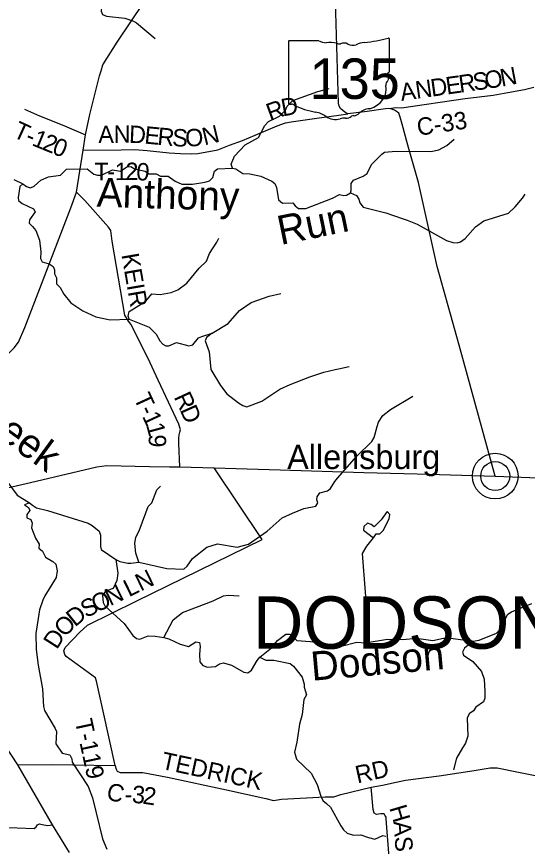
# Model space of a CAD drawing. Extents: x 1525783 to 1900577, y 218250 to 627376.
# Drawn here: x 1598231 to 1607023, y 434875 to 449155 of the extents above; entities that cross this region are included whole.
import ezdxf

# ---------------------------------------------------------------- set-up
doc = ezdxf.new("R2010")
doc.units = 0
for name, color, linetype in [('GM_X_County_Road', 7, 'Continuous'), ('GM_X_County_Road_Text', 7, 'Continuous'), ('GM_X_Minor_Lake', 7, 'Continuous'), ('GM_X_Minor_River', 7, 'Continuous'), ('GM_X_Minor_River_Text', 7, 'Continuous'), ('GM_X_State_Location', 7, 'Continuous'), ('GM_X_State_Route', 7, 'Continuous'), ('GM_X_State_Shield', 7, 'Continuous'), ('GM_X_Township_Road', 7, 'Continuous'), ('GM_X_Township_Road_Text', 7, 'Continuous'), ('GM_X_Township_ROW', 7, 'Continuous'), ('GM_X_Township_Text', 7, 'Continuous'), ('GM_X_Unincorporated', 7, 'Continuous'), ('GM_X_Unincorporated_Location', 7, 'Continuous'), ('GM_X_Unincorporated_Text', 7, 'Continuous'), ('GM_X_US_Route', 7, 'Continuous')]:
    doc.layers.add(name, color=color, linetype=linetype)

msp = doc.modelspace()

# ---------------------------------------------------------------- linework, layer by layer
at = {"layer": 'GM_X_County_Road'}
for points in [[(1604656, 447571), (1604747, 447591), (1604859, 447583), (1605950, 447747), (1606436, 447804), (1606687, 447847), (1606974, 447901), (1607131, 447943)], [(1599141, 434773), (1598849, 435246), (1598250, 436280), (1597922, 436780), (1597887, 436859), (1597850, 436949), (1597832, 437228), (1597818, 437778), (1597806, 438223), (1597791, 438301), (1597726, 438505), (1597532, 439097), (1597330, 439444), (1596730, 440250), (1596575, 440459), (1596564, 440535), (1596561, 440732)], [(1598250, 436280), (1598831, 436282), (1599925, 436267), (1599929, 436261), (1599944, 436207), (1599960, 436170), (1600011, 436146), (1600120, 436148), (1600404, 436146), (1600828, 436066), (1601845, 435847), (1602520, 435700), (1602654, 435668), (1602790, 435688), (1603542, 435731), (1603693, 435731), (1603811, 435766), (1604334, 435893), (1604527, 435928), (1604764, 435981), (1604925, 436013), (1605503, 436091), (1605844, 436142), (1606109, 436184), (1606381, 436227), (1606501, 436225), (1606872, 436152), (1607702, 435988)]]:
    msp.add_lwpolyline(points, dxfattribs=at)
at = {"layer": 'GM_X_Minor_Lake'}
for points in [[(1604377, 440185), (1604418, 440252), (1604485, 440255), (1604542, 440312), (1604643, 440515), (1604655, 440586), (1604608, 440637), (1604509, 440493), (1604385, 440375), (1604333, 440414), (1604271, 440435), (1604206, 440382), (1604203, 440318)], [(1604203, 440318), (1604377, 440185)]]:
    msp.add_lwpolyline(points, dxfattribs=at)
at = {"layer": 'GM_X_Minor_River'}
for points in [[(1598140, 449726), (1598194, 449685), (1598250, 449688), (1598375, 449730), (1598484, 449792), (1598859, 449789), (1598997, 449771), (1599120, 449741), (1599577, 449819), (1599651, 449817), (1599702, 449760), (1599715, 449596), (1599687, 449250), (1599712, 449191), (1599781, 449164), (1600097, 449130), (1600241, 449079), (1600294, 449048), (1600618, 448780)], [(1601946, 446547), (1601922, 446618), (1601982, 446755), (1602166, 446946), (1602393, 447073), (1602506, 447281), (1602568, 447348), (1602754, 447441), (1602862, 447545), (1602891, 447613), (1602985, 447709), (1603415, 447868), (1603612, 447919)], [(1603976, 446120), (1603991, 446164), (1603989, 446286), (1604028, 446342), (1604194, 446409), (1604267, 446456), (1604340, 446609), (1604515, 446788), (1604566, 446821), (1604756, 446840), (1605363, 446835), (1605500, 446863), (1605638, 446936), (1605760, 447046)], [(1598186, 446352), (1598341, 446277), (1598400, 446230), (1598470, 446209), (1598533, 446240), (1598651, 446342), (1598778, 446396), (1598985, 446426), (1599089, 446532), (1599444, 446534), (1599562, 446442), (1599622, 446425), (1599690, 446427), (1599884, 446520), (1600022, 446498), (1600130, 446572), (1600200, 446575), (1600259, 446533), (1600443, 446494), (1600510, 446451), (1600634, 446449), (1600708, 446409), (1600840, 446407), (1600961, 446324), (1601076, 446272), (1601258, 446271), (1601435, 446302), (1601495, 446313), (1601554, 446328), (1601609, 446385), (1601639, 446497), (1601690, 446536), (1601946, 446547), (1602006, 446534), (1602127, 446458), (1602247, 446450), (1602435, 446408), (1602623, 446321), (1602675, 446282), (1602704, 446215), (1602740, 446000), (1602809, 445947), (1602986, 445952), (1603025, 445901), (1603084, 445852), (1603212, 445855), (1603666, 446032), (1603787, 446094), (1603861, 446074), (1603911, 446081), (1603976, 446120), (1604084, 446076), (1604123, 446015), (1604140, 445953), (1604194, 445878), (1604585, 445779), (1604882, 445673), (1604956, 445652), (1605123, 445585), (1605629, 445301), (1605740, 445265), (1605816, 445262), (1605869, 445279), (1605954, 445339), (1606132, 445538), (1606272, 445638), (1606699, 445775), (1606813, 445879), (1606936, 446033), (1606987, 446100)], [(1598341, 446277), (1598286, 446232), (1598259, 446042), (1598266, 445990), (1598325, 445937), (1598524, 445849), (1598549, 445798), (1598454, 445658), (1598449, 445598), (1598506, 445541), (1598563, 445475), (1598626, 445308), (1598651, 445105), (1598641, 444995), (1598674, 444936), (1598789, 444902), (1598861, 444853), (1598882, 444800), (1598882, 444730), (1598917, 444661), (1598917, 444555), (1598984, 444492), (1599042, 444379), (1599164, 444230), (1599374, 444094), (1599594, 443986), (1599844, 443937), (1600171, 443950), (1600515, 443813), (1600635, 443689), (1600699, 443575), (1600750, 443518), (1600802, 443487), (1600852, 443490), (1600983, 443548), (1601198, 443492), (1601265, 443509), (1601363, 443626), (1601420, 443649), (1601595, 443708), (1601873, 443875), (1602069, 444098), (1602270, 444233), (1602580, 444343), (1602779, 444390)], [(1600171, 443950), (1600152, 444002), (1600171, 444082), (1600453, 444261), (1600557, 444384), (1600703, 444373), (1600892, 444408), (1601005, 444456), (1601162, 444569), (1601371, 444826), (1601497, 444948), (1601553, 445077), (1601675, 445275), (1601712, 445343)], [(1601595, 443708), (1601502, 443633), (1601478, 443575), (1601547, 443386), (1601574, 443083), (1601739, 442809), (1601849, 442663), (1602052, 442507), (1602124, 442464), (1602196, 442442), (1602454, 442540), (1602764, 442741), (1602938, 442826), (1603277, 442958), (1603522, 443038), (1603716, 443080), (1603774, 443093), (1603955, 443134)], [(1604345, 441843), (1604386, 441910), (1604437, 442101), (1604459, 442175), (1604533, 442292), (1604665, 442394), (1605050, 442622)], [(1598061, 441163), (1598241, 440918), (1598451, 440786), (1598505, 440745), (1598572, 440699), (1598766, 440654), (1599461, 440435), (1599530, 440400), (1599653, 440299), (1599678, 440231), (1599676, 440034), (1599689, 439984), (1599937, 439811), (1600010, 439778), (1600148, 439747), (1600198, 439750), (1600333, 439768), (1600815, 439655), (1601110, 439646), (1601169, 439699), (1601261, 439828), (1601505, 440026), (1601689, 440082), (1602030, 440026), (1602223, 440079), (1602542, 440302), (1602802, 440527), (1602982, 440612), (1603176, 440693), (1603381, 440730), (1603416, 440789), (1603397, 440839), (1603406, 440891), (1603453, 440957), (1603582, 440996), (1603633, 441034), (1603711, 441154), (1603752, 441212), (1604090, 441589), (1604345, 441843)], [(1600333, 439768), (1600283, 439923), (1600268, 440088), (1600284, 440196), (1600340, 440307), (1600454, 440618), (1600496, 440723), (1600559, 440790), (1600647, 441009), (1600710, 441072)], [(1598451, 440786), (1598369, 440753), (1598438, 440708), (1598457, 440657), (1598406, 440588), (1598409, 440530), (1598478, 440503), (1598497, 440436), (1598488, 440358), (1598557, 440181), (1598619, 440077), (1598614, 440009), (1598679, 439958), (1598729, 439851), (1598854, 439778), (1598905, 439731), (1598932, 439619), (1598913, 439503), (1598717, 439190), (1598684, 439110), (1598623, 438947), (1598560, 438539), (1598569, 438265), (1598600, 437997), (1598679, 437585), (1598694, 437280), (1598714, 437214), (1598897, 436902), (1598916, 436850), (1598909, 436643), (1599016, 436477), (1599148, 436451), (1599184, 436380), (1599189, 436326), (1599463, 435906), (1599539, 435710), (1599603, 435455), (1599707, 435008), (1599782, 434830)], [(1604231, 438376), (1604280, 438417), (1604266, 438874), (1604234, 439251), (1604186, 439914), (1604258, 440042), (1604377, 440185)], [(1599937, 439811), (1599973, 439576), (1599956, 439452), (1599896, 439315), (1599763, 439265), (1599711, 439194), (1599719, 439074), (1599752, 439015), (1599827, 438945), (1600083, 438714), (1600234, 438507), (1600297, 438452), (1600353, 438443), (1600498, 438499), (1600619, 438496), (1600766, 438470), (1600850, 438446), (1601045, 438353), (1601188, 438318), (1601314, 438398), (1601380, 438385), (1601393, 438314), (1601378, 438186), (1601384, 438054), (1601437, 437991), (1601517, 437959), (1601657, 437973), (1601722, 438018), (1601790, 438035), (1601932, 437996), (1602144, 437874), (1602212, 437861), (1602275, 437906), (1602372, 438074), (1602415, 438130), (1602618, 438294), (1602719, 438417), (1602865, 438526), (1602933, 438525), (1603055, 438419), (1603290, 438403), (1603817, 438323), (1604087, 438392), (1604231, 438376), (1604618, 438439), (1604875, 438436), (1605122, 438458), (1605192, 438445), (1605397, 438419), (1605578, 438456), (1605701, 438456), (1606088, 438405), (1606193, 438425), (1606492, 438546), (1606541, 438599), (1606688, 438869), (1606747, 438914), (1606886, 438969), (1607102, 439058)], [(1600766, 438470), (1600926, 438777), (1601088, 438899), (1601613, 439102), (1601791, 439185), (1601881, 439197), (1602063, 439186)], [(1606088, 438405), (1605938, 438289), (1605907, 438217), (1605926, 438165), (1606086, 438058), (1606235, 437885), (1606277, 437752), (1606293, 437539), (1606291, 437425), (1606268, 437361), (1606138, 437270), (1606095, 437208), (1606020, 437157), (1605985, 437084), (1605999, 436773), (1605959, 436650), (1605906, 436574), (1605802, 436394), (1605753, 436194)], [(1602415, 438130), (1602520, 438080), (1602659, 438079), (1602938, 438024), (1602995, 437977), (1603144, 437786), (1603180, 437669), (1603181, 437613), (1603219, 437482), (1603174, 437405), (1603145, 437145), (1603102, 436977), (1603052, 436671), (1603017, 436498), (1603051, 436377), (1603303, 436138), (1603404, 435942), (1603465, 435740), (1603503, 435664), (1603567, 435612), (1603636, 435551), (1603812, 435231), (1603859, 435160), (1603922, 435103), (1604028, 435067), (1604154, 435077), (1604289, 435026), (1604397, 434998), (1604534, 435062), (1604586, 435053)]]:
    msp.add_lwpolyline(points, dxfattribs=at)
at = {"layer": 'GM_X_State_Route'}
for points in [[(1598032, 443299), (1598047, 443312), (1598187, 443454), (1598266, 443550), (1598374, 443805), (1599162, 445865), (1599261, 446133), (1599379, 446856), (1599419, 447123), (1599491, 447471), (1599661, 448138), (1599686, 448221), (1599717, 448324), (1599960, 448713), (1600423, 449399), (1600962, 450395), (1601132, 450727), (1601490, 451381), (1601756, 451887), (1601829, 452048), (1601963, 452553), (1602149, 453291), (1602159, 453333)], [(1604869, 447305), (1604836, 447423), (1604810, 447491), (1604785, 447513), (1604733, 447545), (1604656, 447571), (1604578, 447569), (1604265, 447524), (1603934, 447483), (1603897, 447501), (1603854, 447533), (1603809, 447575), (1603781, 447616), (1603772, 447668), (1603725, 449227), (1603679, 450849), (1603664, 451140), (1603643, 451520), (1603574, 452244)], [(1605846, 443500), (1605472, 444852), (1605151, 446303), (1604963, 446942), (1604870, 447302), (1604869, 447305)], [(1606469, 441248), (1605846, 443500)]]:
    msp.add_lwpolyline(points, dxfattribs=at)
at = {"layer": 'GM_X_State_Shield'}
for p, q in [((1602910, 448721), (1602910, 447664)), ((1603436, 448739), (1602927, 448739)), ((1604650, 448213), (1604650, 448765)), ((1604650, 448213), (1604650, 448213))]:
    msp.add_line(p, q, dxfattribs=at)
for centre, major_axis, start_param, end_param in [((1602930, 448723), (20.2, 0), 1.712693, 3.28349), ((1603558, 448862), (196, 0), 4.042523, 4.731795), ((1603623, 448146), (702, 0), 1.404758, 1.657858), ((1603782, 448729), (56.4, 0), 3.836095, 5.185415), ((1603865, 448607), (117, 0), 0.950623, 2.079405), ((1604016, 448774), (141, 0), 4.081561, 5.145723), ((1604265, 448417), (371, 0), 1.699011, 2.107814), ((1604030, 450180), (1845, 0), 4.814394, 5.042369), ((1604631, 448768), (19.4, 0), 6.141152, 7.989035), ((1604645, 448172), (30, 0), 1.883978, 3.671073), ((1604455, 448102), (180, 0), 5.934695, 6.695948), ((1604629, 448211), (20.7, 0), 5.05454, 6.418171), ((1604133, 447911), (462, 0), 5.101752, 6.440018), ((1604719, 447981), (131, 0), 2.387724, 3.262537), ((1602930, 447662), (20.3, 0), 3.00124, 4.508301), ((1602933, 447770), (155, 0), 4.665946, 4.897461), ((1602965, 447603), (56, 0), 0.519207, 1.627899), ((1603671, 448553), (1333, 0), 4.195997, 4.488961), ((1604328, 447368), (253, 0), 1.647645, 2.488434), ((1603274, 447190), (417, 0), 0.823519, 1.323587), ((1603725, 447598), (265, 0), 4.026481, 4.996735), ((1603878, 447233), (217, 0), 1.495662, 1.94098), ((1603897, 447519), (141, 0), 4.691044, 5.507374), ((1604025, 447417), (39.7, 0), 1.147584, 2.315152), ((1604008, 447562), (149, 0), 4.937069, 5.64225)]:
    msp.add_ellipse(centre, major_axis=major_axis, ratio=0.8, start_param=start_param, end_param=end_param, dxfattribs=at)
at = {"layer": 'GM_X_Township_Road'}
for points in [[(1598365, 447560), (1598626, 447445), (1599014, 447290), (1599419, 447123)], [(1599379, 446856), (1600031, 446862), (1600267, 446867), (1600477, 446850), (1600859, 446813), (1601054, 446798), (1601241, 446793), (1601350, 446798), (1601694, 446860), (1601897, 446944), (1602119, 447023), (1602337, 447116), (1602716, 447277), (1602859, 447327), (1602956, 447347), (1603397, 447410), (1603775, 447458), (1603934, 447483)], [(1600669, 442898), (1600495, 443269), (1600199, 443862), (1600158, 443915), (1600095, 444020), (1599879, 445292), (1599855, 445474), (1599814, 445531), (1599405, 445991), (1599261, 446133)], [(1601042, 441409), (1601024, 441810), (1601023, 441900), (1601030, 441960), (1601041, 442004), (1601051, 442044), (1601025, 442143), (1600669, 442898)], [(1599925, 436267), (1599724, 437202), (1599606, 437721), (1599591, 437777), (1599087, 438143), (1599060, 438177), (1599047, 438240), (1599066, 438301), (1599322, 438560), (1599450, 438683), (1600292, 439096)], [(1604816, 432462), (1604595, 435350), (1604591, 435378), (1604572, 435410), (1604556, 435433), (1604502, 435437), (1604462, 435432), (1604424, 435426), (1604386, 435447), (1604369, 435513), (1604334, 435893)], [(1596709, 433137), (1597043, 433066), (1597700, 432883), (1597869, 435131), (1597890, 435187), (1597940, 435206), (1598531, 435182), (1598570, 435210), (1598590, 435245), (1598623, 435263), (1598700, 435244), (1598768, 435237), (1598849, 435246)]]:
    msp.add_lwpolyline(points, dxfattribs=at)
at = {"layer": 'GM_X_Township_ROW'}
msp.add_lwpolyline([(1600292, 439096), (1602458, 440158), (1601633, 441391)], dxfattribs=at)
at = {"layer": 'GM_X_Unincorporated'}
for radius in [393, 249]:
    msp.add_circle((1606469, 441248), radius, dxfattribs=at)
at = {"layer": 'GM_X_Unincorporated_Location'}
msp.add_line((1606469, 441248), (1606469, 441248), dxfattribs=at)
at = {"layer": 'GM_X_US_Route'}
for points in [[(1597420, 440907), (1597896, 441005), (1598567, 441162), (1599611, 441407), (1599782, 441430), (1600517, 441414)], [(1600517, 441414), (1600519, 441414), (1600864, 441406), (1601042, 441409), (1601633, 441391), (1602766, 441356), (1604210, 441308), (1605124, 441284)], [(1605124, 441284), (1606469, 441248), (1607212, 441217), (1607376, 441210), (1607525, 441204), (1607621, 441201)]]:
    msp.add_lwpolyline(points, dxfattribs=at)

# ---------------------------------------------------------------- texts
at = {"layer": 'GM_X_County_Road_Text'}
for s, rotation, p in [('N', 10.6906, (1606581, 447949)), ('E', 8.0197, (1605638, 447813)), ('R', 8.0194, (1605861, 447845)), ('S', 8.0587, (1606105, 447879)), ('O', 8.5364, (1606308, 447908)), ('A', 8.0183, (1604854, 447703)), ('N', 8.0183, (1605115, 447740)), ('D', 8.0183, (1605377, 447777)), ('C-33', 8.6148, (1605144, 447102)), ('TEDRICK', 347.8832, (1600704, 436213)), ('RD', 12.3699, (1604097, 435958)), ('C', 345.1108, (1599757, 435692)), ('3', 356.0471, (1600211, 435625)), ('2', 351.3915, (1600389, 435613)), ('-', 3.1454, (1600097, 435618))]:
    msp.add_text(s, height=300, rotation=rotation, dxfattribs=at).set_placement(p)
at = {"layer": 'GM_X_Minor_River_Text'}
for s, rotation, p in [('Anthony', 358.2309, (1599605, 445885)), ('Run', 11.5289, (1602776, 445224)), ('Creek', 323.8927, (1597314, 442348)), ('Dodson', 5.085, (1603316, 437725))]:
    msp.add_text(s, height=500, rotation=rotation, dxfattribs=at).set_placement(p)
at = {"layer": 'GM_X_State_Location'}
for s in ['s', 'r']:
    msp.add_text(s, height=1, dxfattribs=at).set_placement((1603760, 448123))
msp.add_text('135', height=1, rotation=0, dxfattribs=at).set_placement((1603407, 448050))
at = {"layer": 'GM_X_State_Shield'}
msp.add_text('135', height=696.1, dxfattribs=at).set_placement((1603274, 447739))
at = {"layer": 'GM_X_Township_Road_Text'}
for s, rotation, p in [('R', 19.9378, (1602594, 447355)), ('D', 10.5655, (1602813, 447436)), ('T', 335.4583, (1598150, 447092)), ('A', 0.8051, (1599639, 446978)), ('N', 0.4044, (1599903, 446982)), ('D', 357.3581, (1600162, 446984)), ('E', 354.6222, (1600422, 446972)), ('N', 13.4938, (1601464, 446938)), ('1', 337.6072, (1598479, 446946)), ('2', 338.1377, (1598653, 446874)), ('R', 354.7414, (1600646, 446951)), ('S', 356.635, (1600903, 446928)), ('O', 2.9902, (1601141, 446916)), ('-', 337.0338, (1598362, 446995)), ('0', 338.2652, (1598825, 446805)), ('T', 0.0129, (1599570, 446340)), ('1', 0.6855, (1599922, 446340)), ('2', 0.3278, (1600106, 446342)), ('0', 356.1305, (1600285, 446343)), ('-', 0.1127, (1599795, 446340)), ('KEIR', 279.8023, (1600035, 445058)), ('T', 294.7286, (1600241, 442594)), ('R', 294.8421, (1600933, 442610)), ('-', 294.7531, (1600335, 442391)), ('D', 294.0701, (1601036, 442387)), ('1', 294.8447, (1600387, 442278)), ('1', 285.4096, (1600460, 442123)), ('9', 269.1413, (1600507, 441967)), ('N', 25.8952, (1600366, 439260)), ('L', 25.8934, (1600164, 439162)), ('N', 25.8947, (1599843, 439006)), ('S', 27.2376, (1599428, 438799)), ('O', 25.911, (1599606, 438891)), ('D', 38.6479, (1599235, 438643)), ('O', 45.2602, (1599056, 438462)), ('D', 57.4254, (1598924, 438252)), ('T-119', 282.1928, (1599233, 437035)), ('H', 286.5806, (1604644, 435540)), ('A', 274.4687, (1604717, 435303)), ('S', 274.3781, (1604737, 435040))]:
    msp.add_text(s, height=300, rotation=rotation, dxfattribs=at).set_placement(p)
at = {"layer": 'GM_X_Township_Text'}
msp.add_text('DODSON', height=900, rotation=0, dxfattribs=at).set_placement((1602298, 438277))
at = {"layer": 'GM_X_Unincorporated_Text'}
msp.add_text('Allensburg', height=417, rotation=0, dxfattribs=at).set_placement((1602888, 441369))

doc.saveas('drawing.dxf')
